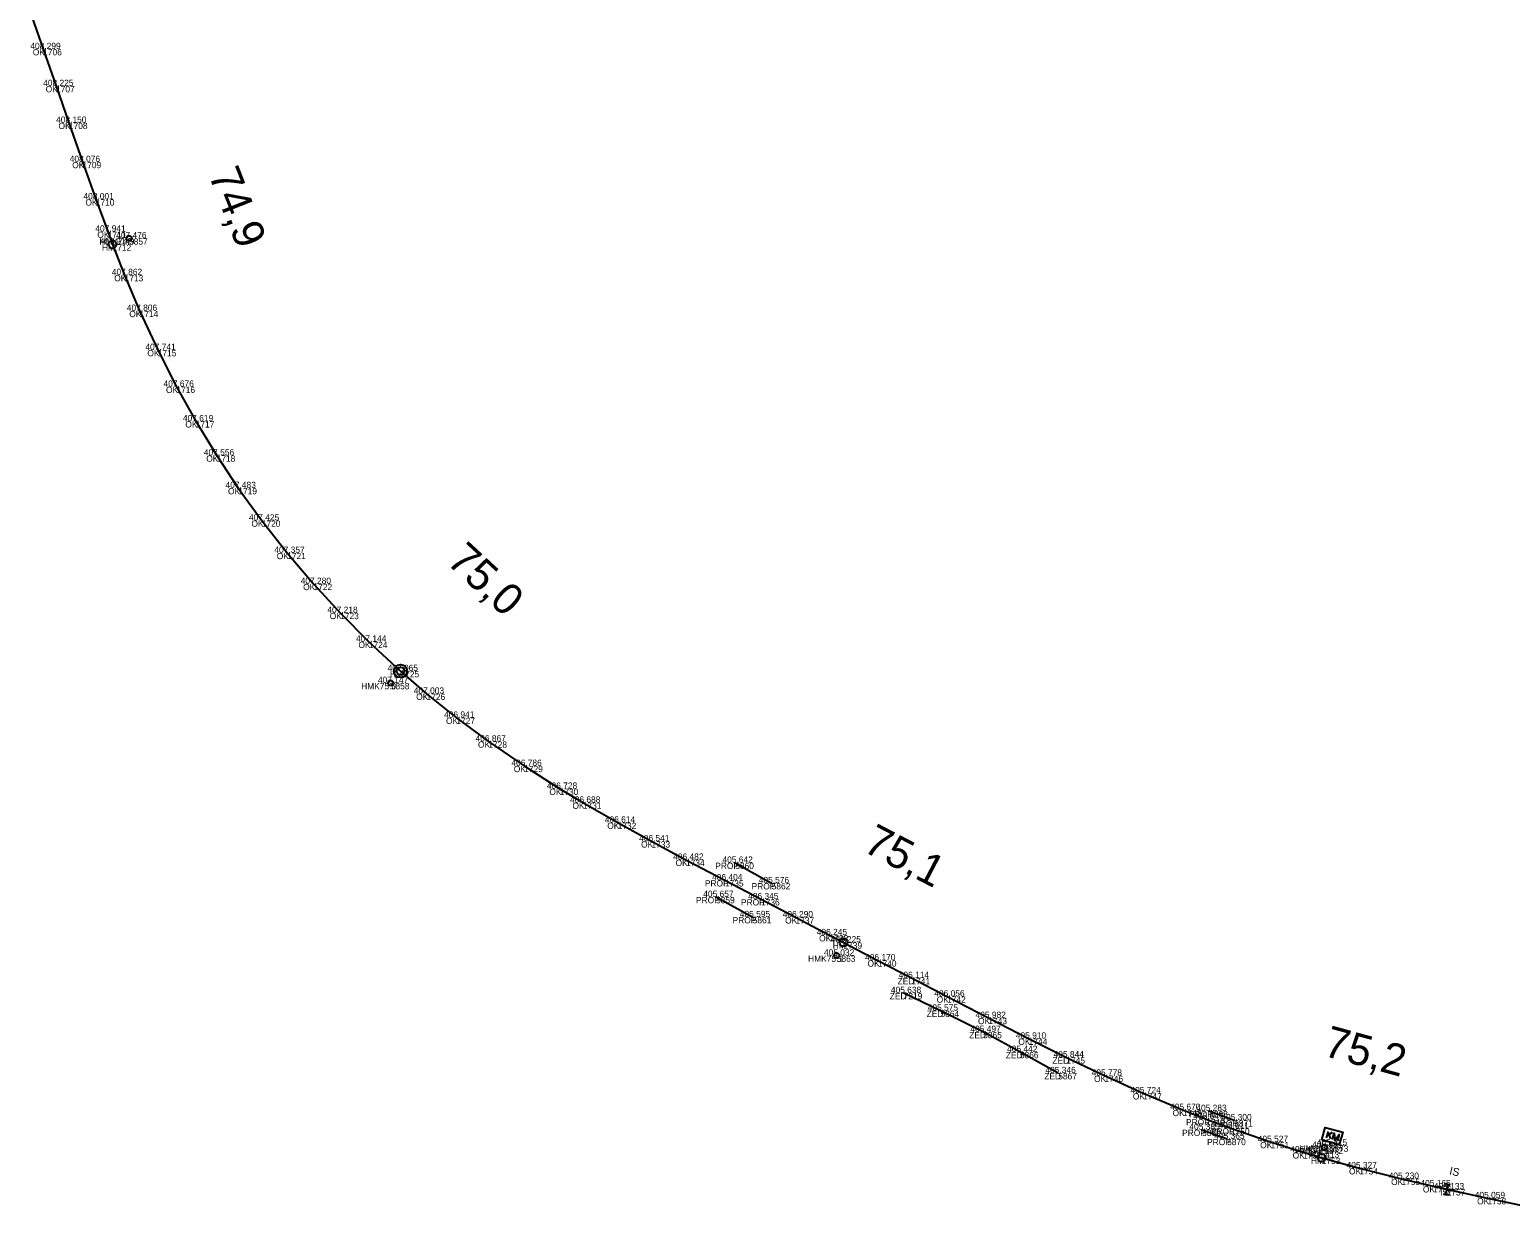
# Model space of a CAD drawing. Extents: x -621782 to -610392, y -1141853 to -1122321.
# Drawn here: x -619006.4 to -618723.1, y -1130529 to -1130303.7 of the extents above; entities that cross this region are included whole.
import ezdxf

# ---------------------------------------------------------------- set-up
doc = ezdxf.new("R2010")
doc.units = 0
for name, color, linetype in [('Vrstva 1', 7, 'Continuous'), ('Vrstva 13', 7, 'Continuous'), ('Vrstva 19', 7, 'Continuous'), ('Vrstva 3', 7, 'Continuous'), ('Vrstva 60', 7, 'Continuous'), ('Vrstva 61', 7, 'Continuous'), ('Vrstva 62', 7, 'Continuous'), ('Vrstva 7', 7, 'Continuous')]:
    doc.layers.add(name, color=color, linetype=linetype)

msp = doc.modelspace()

# ---------------------------------------------------------------- linework, layer by layer
at = {"layer": 'Vrstva 1'}
msp.add_lwpolyline([(-619006.38, -1130299.97), (-619003.78, -1130307.42), (-619001.32, -1130314.49), (-618998.86, -1130321.53), (-618996.25, -1130329.02), (-618993.72, -1130336.18), (-618991.44, -1130342.36), (-618990.51, -1130344.82), (-618988.2, -1130350.67), (-618985.33, -1130357.53), (-618981.87, -1130365.02), (-618978.3, -1130372.05), (-618974.6, -1130378.66), (-618970.59, -1130385.21), (-618966.45, -1130391.45), (-618961.96, -1130397.66), (-618957.1, -1130403.86), (-618952.07, -1130409.79), (-618946.97, -1130415.34), (-618941.48, -1130420.87), (-618935.43, -1130426.48), (-618930.44, -1130430.81), (-618924.74, -1130435.41), (-618918.62, -1130439.96), (-618911.76, -1130444.63), (-618904.97, -1130449.01), (-618900.54, -1130451.66), (-618893.88, -1130455.49), (-618887.41, -1130459.06), (-618880.81, -1130462.6), (-618873.36, -1130466.52), (-618866.46, -1130470.15), (-618859.85, -1130473.61), (-618853.34, -1130477.03), (-618850.69, -1130478.42), (-618844.1, -1130481.86), (-618837.66, -1130485.23), (-618830.86, -1130488.77), (-618822.97, -1130492.87), (-618815.26, -1130496.83), (-618808.04, -1130500.43), (-618800.75, -1130503.93), (-618793.34, -1130507.29), (-618785.75, -1130510.48), (-618781.31, -1130512.24), (-618776.56, -1130514.01), (-618768.97, -1130516.62), (-618762.76, -1130518.59), (-618759.2, -1130519.65), (-618751.99, -1130521.64), (-618743.94, -1130523.67), (-618737.86, -1130525.09), (-618735.29, -1130525.67), (-618727.47, -1130527.37), (-618719.91, -1130528.96)], dxfattribs=at)
at = {"layer": 'Vrstva 13'}
msp.add_lwpolyline([(-618809.59, -1130503.44), (-618816.93, -1130499.39), (-618823.95, -1130495.56), (-618832.11, -1130491.49), (-618839.16, -1130488.11)], dxfattribs=at)
at = {"layer": 'Vrstva 19'}
for p, q in [((-618871.38, -1130463.17), (-618864.42, -1130467.08)), ((-618875.06, -1130469.73), (-618868.05, -1130473.58)), ((-618780.73, -1130510.69), (-618775.94, -1130512.48)), ((-618782.07, -1130514.27), (-618777.29, -1130516.03))]:
    msp.add_line(p, q, dxfattribs=at)
at = {"layer": 'Vrstva 3'}
for p, q in [((-618735.57, -1130524.58), (-618734.59, -1130524.8)), ((-618735.08, -1130524.69), (-618735.51, -1130526.64)), ((-618735.99, -1130526.54), (-618735.02, -1130526.75))]:
    msp.add_line(p, q, dxfattribs=at)
at = {"layer": 'Vrstva 60'}
for p, q in [((-619003.78, -1130307.42), (-619003.78, -1130307.42)), ((-619001.32, -1130314.49), (-619001.32, -1130314.49)), ((-618998.86, -1130321.53), (-618998.86, -1130321.53)), ((-618996.25, -1130329.02), (-618996.25, -1130329.02)), ((-618993.72, -1130336.18), (-618993.72, -1130336.18)), ((-618991.44, -1130342.36), (-618991.44, -1130342.36)), ((-618990.51, -1130344.82), (-618990.51, -1130344.82)), ((-618987.36, -1130343.65), (-618987.36, -1130343.65)), ((-618988.2, -1130350.67), (-618988.2, -1130350.67)), ((-618985.33, -1130357.53), (-618985.33, -1130357.53)), ((-618981.87, -1130365.02), (-618981.87, -1130365.02)), ((-618978.3, -1130372.05), (-618978.3, -1130372.05)), ((-618974.6, -1130378.66), (-618974.6, -1130378.66)), ((-618970.59, -1130385.21), (-618970.59, -1130385.21)), ((-618966.45, -1130391.45), (-618966.45, -1130391.45)), ((-618961.96, -1130397.66), (-618961.96, -1130397.66)), ((-618957.1, -1130403.86), (-618957.1, -1130403.86)), ((-618952.07, -1130409.79), (-618952.07, -1130409.79)), ((-618946.97, -1130415.34), (-618946.97, -1130415.34)), ((-618941.48, -1130420.87), (-618941.48, -1130420.87)), ((-618935.43, -1130426.48), (-618935.43, -1130426.48)), ((-618937.28, -1130428.77), (-618937.28, -1130428.77)), ((-618930.44, -1130430.81), (-618930.44, -1130430.81)), ((-618924.74, -1130435.41), (-618924.74, -1130435.41)), ((-618918.62, -1130439.96), (-618918.62, -1130439.96)), ((-618911.76, -1130444.63), (-618911.76, -1130444.63)), ((-618904.97, -1130449.01), (-618904.97, -1130449.01)), ((-618900.54, -1130451.66), (-618900.54, -1130451.66)), ((-618893.88, -1130455.49), (-618893.88, -1130455.49)), ((-618887.41, -1130459.06), (-618887.41, -1130459.06)), ((-618880.81, -1130462.6), (-618880.81, -1130462.6)), ((-618871.38, -1130463.17), (-618871.38, -1130463.17)), ((-618873.36, -1130466.52), (-618873.36, -1130466.52)), ((-618864.42, -1130467.08), (-618864.42, -1130467.08)), ((-618875.06, -1130469.73), (-618875.06, -1130469.73)), ((-618866.46, -1130470.15), (-618866.46, -1130470.15)), ((-618868.05, -1130473.58), (-618868.05, -1130473.58)), ((-618859.85, -1130473.61), (-618859.85, -1130473.61)), ((-618853.34, -1130477.03), (-618853.34, -1130477.03)), ((-618851.97, -1130480.94), (-618851.97, -1130480.94)), ((-618850.69, -1130478.42), (-618850.69, -1130478.42)), ((-618844.1, -1130481.86), (-618844.1, -1130481.86)), ((-618837.66, -1130485.23), (-618837.66, -1130485.23)), ((-618839.16, -1130488.11), (-618839.16, -1130488.11)), ((-618830.86, -1130488.77), (-618830.86, -1130488.77)), ((-618832.11, -1130491.49), (-618832.11, -1130491.49)), ((-618822.97, -1130492.87), (-618822.97, -1130492.87)), ((-618823.95, -1130495.56), (-618823.95, -1130495.56)), ((-618815.26, -1130496.83), (-618815.26, -1130496.83)), ((-618816.93, -1130499.39), (-618816.93, -1130499.39)), ((-618808.04, -1130500.43), (-618808.04, -1130500.43)), ((-618809.59, -1130503.44), (-618809.59, -1130503.44)), ((-618800.75, -1130503.93), (-618800.75, -1130503.93)), ((-618793.34, -1130507.29), (-618793.34, -1130507.29)), ((-618785.75, -1130510.48), (-618785.75, -1130510.48)), ((-618780.73, -1130510.69), (-618780.73, -1130510.69)), ((-618782.07, -1130514.27), (-618782.07, -1130514.27)), ((-618781.31, -1130512.24), (-618781.31, -1130512.24)), ((-618776.56, -1130514.01), (-618776.56, -1130514.01)), ((-618775.94, -1130512.48), (-618775.94, -1130512.48)), ((-618777.29, -1130516.03), (-618777.29, -1130516.03)), ((-618768.97, -1130516.62), (-618768.97, -1130516.62)), ((-618758.66, -1130517.7), (-618758.66, -1130517.7)), ((-618757.67, -1130517.29), (-618757.67, -1130517.29)), ((-618762.76, -1130518.59), (-618762.76, -1130518.59)), ((-618759.2, -1130519.65), (-618759.2, -1130519.65)), ((-618751.99, -1130521.64), (-618751.99, -1130521.64)), ((-618743.94, -1130523.67), (-618743.94, -1130523.67)), ((-618737.86, -1130525.09), (-618737.86, -1130525.09)), ((-618735.29, -1130525.67), (-618735.29, -1130525.67)), ((-618727.47, -1130527.37), (-618727.47, -1130527.37))]:
    msp.add_line(p, q, dxfattribs=at)
at = {"layer": 'Vrstva 7'}
for p, q in [((-618987.38, -1130343.6), (-618987.34, -1130343.69)), ((-618937.32, -1130428.74), (-618937.25, -1130428.8)), ((-618852.02, -1130480.92), (-618851.93, -1130480.96)), ((-618757.99, -1130514.62), (-618758.33, -1130515.82)), ((-618757.19, -1130514.84), (-618758.22, -1130515.42)), ((-618758.7, -1130517.69), (-618758.61, -1130517.72)), ((-618757.84, -1130515.21), (-618757.52, -1130516.04)), ((-618757.67, -1130517.29), (-618757.51, -1130516.69))]:
    msp.add_line(p, q, dxfattribs=at)
msp.add_lwpolyline([(-618759.19, -1130516.23), (-618758.53, -1130513.83), (-618755.17, -1130514.76), (-618755.83, -1130517.15)], close=True, dxfattribs=at)
msp.add_lwpolyline([(-618757.12, -1130516.15), (-618756.79, -1130514.95), (-618756.66, -1130516.28), (-618755.87, -1130515.2), (-618756.2, -1130516.41)], dxfattribs=at)
for centre, radius in [((-618990.51, -1130344.82), 0.75), ((-618987.36, -1130343.65), 0.5), ((-618935.43, -1130426.48), 1.25), ((-618935.43, -1130426.48), 0.752), ((-618937.28, -1130428.77), 0.5), ((-618850.69, -1130478.42), 0.75), ((-618851.97, -1130480.94), 0.5), ((-618758.66, -1130517.7), 0.5), ((-618759.2, -1130519.65), 0.75)]:
    msp.add_circle(centre, radius, dxfattribs=at)

# ---------------------------------------------------------------- texts
at = {"layer": 'Vrstva 3'}
msp.add_text('IS', height=1.5, rotation=347.7383, dxfattribs=at).set_placement((-618734.86, -1130522.82))
at = {"layer": 'Vrstva 60'}
for s, p in [('1706', (-619003.78, -1130308.62)), ('1707', (-619001.32, -1130315.69)), ('1708', (-618998.86, -1130322.73)), ('1709', (-618996.25, -1130330.22)), ('1710', (-618993.72, -1130337.38)), ('1711', (-618991.44, -1130343.56)), ('1712', (-618990.51, -1130346.02)), ('5857', (-618987.36, -1130344.85)), ('1713', (-618988.2, -1130351.87)), ('1714', (-618985.33, -1130358.73)), ('1715', (-618981.87, -1130366.22)), ('1716', (-618978.3, -1130373.25)), ('1717', (-618974.6, -1130379.86)), ('1718', (-618970.59, -1130386.41)), ('1719', (-618966.45, -1130392.65)), ('1720', (-618961.96, -1130398.86)), ('1721', (-618957.1, -1130405.06)), ('1722', (-618952.07, -1130410.99)), ('1723', (-618946.97, -1130416.54)), ('1724', (-618941.48, -1130422.07)), ('1725', (-618935.43, -1130427.68)), ('5858', (-618937.28, -1130429.97)), ('1726', (-618930.44, -1130432.01)), ('1727', (-618924.74, -1130436.61)), ('1728', (-618918.62, -1130441.16)), ('1729', (-618911.76, -1130445.83)), ('1730', (-618904.97, -1130450.21)), ('1731', (-618900.54, -1130452.85)), ('1732', (-618893.88, -1130456.69)), ('1733', (-618887.41, -1130460.26)), ('1734', (-618880.81, -1130463.8)), ('5860', (-618871.38, -1130464.37)), ('1735', (-618873.36, -1130467.72)), ('5862', (-618864.42, -1130468.28)), ('5859', (-618875.06, -1130470.93)), ('1736', (-618866.46, -1130471.35)), ('5861', (-618868.05, -1130474.78)), ('1737', (-618859.85, -1130474.81)), ('1738', (-618853.34, -1130478.23)), ('5863', (-618851.97, -1130482.14)), ('1739', (-618850.69, -1130479.62)), ('1740', (-618844.1, -1130483.06)), ('1741', (-618837.66, -1130486.43)), ('7219', (-618839.16, -1130489.31)), ('1742', (-618830.86, -1130489.97)), ('5864', (-618832.11, -1130492.69)), ('1743', (-618822.97, -1130494.07)), ('5865', (-618823.95, -1130496.76)), ('1744', (-618815.26, -1130498.03)), ('5866', (-618816.93, -1130500.59)), ('1745', (-618808.04, -1130501.63)), ('5867', (-618809.59, -1130504.64)), ('1746', (-618800.75, -1130505.12)), ('1747', (-618793.34, -1130508.49)), ('1748', (-618785.75, -1130511.68)), ('5868', (-618780.73, -1130511.89)), ('5869', (-618782.07, -1130515.47)), ('1749', (-618781.31, -1130513.44)), ('1750', (-618776.56, -1130515.21)), ('5871', (-618775.94, -1130513.68)), ('5870', (-618777.29, -1130517.23)), ('1751', (-618768.97, -1130517.82)), ('5872', (-618758.66, -1130518.9)), ('5873', (-618757.67, -1130518.49)), ('1752', (-618762.76, -1130519.79)), ('1753', (-618759.2, -1130520.85)), ('1754', (-618751.99, -1130522.84)), ('1755', (-618743.94, -1130524.87)), ('1756', (-618737.86, -1130526.29)), ('1757', (-618735.29, -1130526.87)), ('1758', (-618727.47, -1130528.57))]:
    msp.add_text(s, height=1.2, dxfattribs=at).set_placement(p)
at = {"layer": 'Vrstva 61'}
for s, p in [('408.299', (-619006.24, -1130307.42)), ('408.225', (-619003.78, -1130314.49)), ('408.150', (-619001.31, -1130321.53)), ('408.076', (-618998.7, -1130329.02)), ('408.001', (-618996.08, -1130336.18)), ('407.941', (-618993.8, -1130342.36)), ('407.914', (-618992.96, -1130344.82)), ('407.476', (-618989.81, -1130343.65)), ('407.862', (-618990.65, -1130350.67)), ('407.806', (-618987.78, -1130357.53)), ('407.741', (-618984.23, -1130365.02)), ('407.676', (-618980.76, -1130372.05)), ('407.619', (-618977.05, -1130378.66)), ('407.556', (-618973.04, -1130385.21)), ('407.483', (-618968.9, -1130391.45)), ('407.425', (-618964.42, -1130397.66)), ('407.357', (-618959.56, -1130403.86)), ('407.280', (-618954.52, -1130409.79)), ('407.218', (-618949.42, -1130415.34)), ('407.144', (-618943.94, -1130420.87)), ('407.065', (-618937.89, -1130426.48)), ('407.147', (-618939.74, -1130428.77)), ('407.003', (-618932.89, -1130430.81)), ('406.941', (-618927.09, -1130435.41)), ('406.867', (-618921.07, -1130439.96)), ('406.786', (-618914.21, -1130444.63)), ('406.728', (-618907.42, -1130449.01)), ('406.688', (-618902.99, -1130451.66)), ('406.614', (-618896.33, -1130455.49)), ('406.541', (-618889.77, -1130459.06)), ('406.482', (-618883.26, -1130462.6)), ('405.642', (-618873.83, -1130463.17)), ('406.404', (-618875.81, -1130466.52)), ('405.576', (-618866.88, -1130467.08)), ('405.657', (-618877.51, -1130469.73)), ('406.345', (-618868.92, -1130470.15)), ('405.595', (-618870.51, -1130473.58)), ('406.290', (-618862.31, -1130473.61)), ('406.245', (-618855.8, -1130477.03)), ('406.225', (-618853.15, -1130478.42)), ('405.032', (-618854.42, -1130480.94)), ('406.170', (-618846.55, -1130481.86)), ('406.114', (-618840.11, -1130485.23)), ('405.638', (-618841.61, -1130488.11)), ('406.056', (-618833.31, -1130488.77)), ('405.575', (-618834.57, -1130491.49)), ('405.982', (-618825.42, -1130492.87)), ('405.497', (-618826.4, -1130495.56)), ('405.910', (-618817.71, -1130496.83)), ('405.442', (-618819.38, -1130499.39)), ('405.844', (-618810.49, -1130500.43)), ('405.346', (-618812.05, -1130503.44)), ('405.778', (-618803.21, -1130503.93)), ('405.724', (-618795.79, -1130507.29)), ('405.670', (-618788.2, -1130510.48)), ('405.647', (-618783.76, -1130512.24)), ('405.283', (-618783.18, -1130510.69)), ('405.300', (-618778.39, -1130512.48)), ('405.385', (-618784.52, -1130514.27)), ('405.365', (-618779.75, -1130516.03)), ('405.611', (-618778.92, -1130514.01)), ('405.527', (-618771.42, -1130516.62)), ('405.455', (-618765.22, -1130518.59)), ('405.581', (-618761.01, -1130517.7)), ('405.215', (-618760.13, -1130517.29)), ('405.413', (-618761.66, -1130519.65)), ('405.327', (-618754.44, -1130521.64)), ('405.230', (-618746.39, -1130523.67)), ('405.165', (-618740.31, -1130525.09)), ('405.133', (-618737.74, -1130525.67)), ('405.059', (-618729.92, -1130527.37))]:
    msp.add_text(s, height=1.2, dxfattribs=at).set_placement(p)
at = {"layer": 'Vrstva 62'}
for s, p in [('OK', (-619005.77, -1130308.62)), ('OK', (-619003.3, -1130315.69)), ('OK', (-619000.85, -1130322.73)), ('OK', (-618998.23, -1130330.22)), ('OK', (-618995.7, -1130337.38)), ('OK', (-618993.43, -1130343.56)), ('HMK74.9', (-618993.03, -1130344.85)), ('HM', (-618992.54, -1130346.02)), ('OK', (-618990.19, -1130351.87)), ('OK', (-618987.31, -1130358.73)), ('OK', (-618983.86, -1130366.22)), ('OK', (-618980.29, -1130373.25)), ('OK', (-618976.59, -1130379.86)), ('OK', (-618972.58, -1130386.41)), ('OK', (-618968.43, -1130392.65)), ('OK', (-618963.94, -1130398.86)), ('OK', (-618959.09, -1130405.06)), ('OK', (-618954.05, -1130410.99)), ('OK', (-618948.96, -1130416.54)), ('OK', (-618943.47, -1130422.07)), ('HM', (-618937.46, -1130427.68)), ('HMK75.0', (-618942.95, -1130429.97)), ('OK', (-618932.42, -1130432.01)), ('OK', (-618926.72, -1130436.61)), ('OK', (-618920.6, -1130441.16)), ('OK', (-618913.75, -1130445.83)), ('OK', (-618906.95, -1130450.21)), ('OK', (-618902.53, -1130452.85)), ('OK', (-618895.87, -1130456.69)), ('OK', (-618889.4, -1130460.26)), ('OK', (-618882.8, -1130463.8)), ('PROP', (-618875.21, -1130464.37)), ('PROP', (-618877.2, -1130467.72)), ('PROP', (-618868.26, -1130468.28)), ('PROP', (-618878.89, -1130470.93)), ('PROP', (-618870.3, -1130471.35)), ('PROP', (-618871.89, -1130474.78)), ('OK', (-618861.84, -1130474.81)), ('OK', (-618855.33, -1130478.23)), ('HMK75.1', (-618857.45, -1130482.14)), ('HM', (-618852.73, -1130479.62)), ('OK', (-618846.08, -1130483.06)), ('ZED', (-618840.33, -1130486.43)), ('ZED', (-618841.83, -1130489.31)), ('OK', (-618832.85, -1130489.97)), ('ZED', (-618834.78, -1130492.69)), ('OK', (-618824.95, -1130494.07)), ('ZED', (-618826.62, -1130496.76)), ('OK', (-618817.24, -1130498.03)), ('ZED', (-618819.61, -1130500.59)), ('ZED', (-618810.71, -1130501.63)), ('ZED', (-618812.27, -1130504.64)), ('OK', (-618802.74, -1130505.12)), ('OK', (-618795.33, -1130508.49)), ('OK', (-618787.73, -1130511.68)), ('PROP', (-618784.57, -1130511.89)), ('PROP', (-618785.9, -1130515.47)), ('PROP', (-618785.15, -1130513.44)), ('PROP', (-618780.4, -1130515.21)), ('PROP', (-618779.78, -1130513.68)), ('PROP', (-618781.12, -1130517.23)), ('OK', (-618770.96, -1130517.82)), ('HMK75.2', (-618764.31, -1130518.9)), ('HMC75.2', (-618763.41, -1130518.49)), ('OK', (-618764.75, -1130519.79)), ('HM', (-618761.24, -1130520.85)), ('OK', (-618753.97, -1130522.84)), ('OK', (-618745.92, -1130524.87)), ('OK', (-618739.84, -1130526.29)), ('IS', (-618736.52, -1130526.87)), ('OK', (-618729.46, -1130528.57))]:
    msp.add_text(s, height=1.2, dxfattribs=at).set_placement(p)
at = {"layer": 'Vrstva 7'}
for s, rotation, p in [('74,9', 291.475, (-618972.21, -1130331.44)), ('75,0', 317.1545, (-618926.82, -1130405.74)), ('75,1', 332.4323, (-618847.19, -1130460.84)), ('75,2', 344.6173, (-618759.09, -1130500.05))]:
    msp.add_text(s, height=6, rotation=rotation, dxfattribs=at).set_placement(p)

doc.saveas('drawing.dxf')
